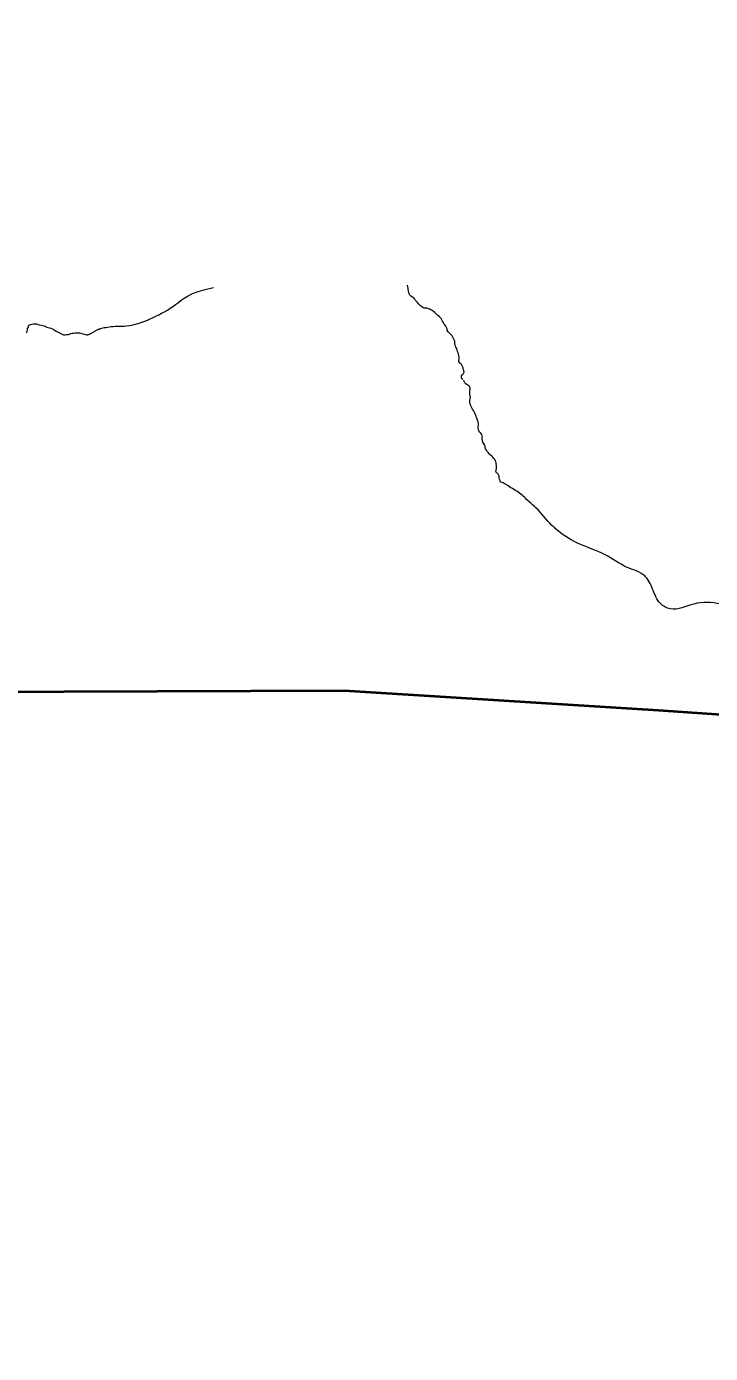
# Model space of a CAD drawing. Extents: x -1643653 to 4543381, y 1624270 to 13878484.
# Drawn here: x 603980 to 605194, y 8911165 to 8913518 of the extents above; entities that cross this region are included whole.
import ezdxf

# ---------------------------------------------------------------- set-up
doc = ezdxf.new("R2010")
doc.units = 0
doc.header["$LTSCALE"] = 200
doc.layers.add('1', color=7, linetype='Continuous', lineweight=13)
doc.layers.add('6', color=7, linetype='Continuous', lineweight=13)

msp = doc.modelspace()

# ---------------------------------------------------------------- linework, layer by layer
at = {"layer": '1', "lineweight": 25}
msp.add_spline([(814781, 9009175.5), (814787.2, 9009173.4), (814796.9, 9009173.4), (814799.4, 9009172.4), (814805.1, 9009174.5), (814805.6, 9009176.5), (814811.7, 9009179.5), (814811.7, 9009179.5), (814801.5, 9009181), (814790.7, 9009181.5), (814784.1, 9009183.1), (814777.4, 9009185.1), (814778.4, 9009175.5)], degree=3, dxfattribs=at)
at = {"layer": '6'}
for points in [[(604267, 8913040.4), (604275.1, 8913044.3), (604285.1, 8913048.1), (604297.3, 8913051.7), (604312.2, 8913055.1)], [(604754.3, 8912891.9), (604752.7, 8912893.2), (604751.8, 8912895.8), (604752.2, 8912898.4), (604753.6, 8912900.8), (604755.5, 8912902.6), (604756.6, 8912904.9), (604756, 8912907.7), (604755.2, 8912910.3), (604754.7, 8912912.8), (604753.6, 8912915.2), (604752.7, 8912917.6), (604751.2, 8912919.8), (604749.2, 8912921.2), (604747.5, 8912923.6), (604747.4, 8912926.2), (604748, 8912928.8), (604748.1, 8912931.7), (604747.3, 8912934.2), (604746.7, 8912936.8), (604745.9, 8912939.2), (604745, 8912941.6), (604744.2, 8912944.2), (604743.5, 8912946.9), (604742.2, 8912949.2), (604741.1, 8912951.7), (604740.4, 8912954.3), (604740.2, 8912957.1), (604740, 8912959.8), (604739.1, 8912962.2), (604737.9, 8912964.7), (604736.7, 8912966.9), (604735.4, 8912969.2), (604733.8, 8912971.3), (604732, 8912973.2), (604730, 8912974.8), (604728.2, 8912976.7), (604726.8, 8912979.4), (604726.7, 8912982), (604725.7, 8912984.3), (604724.2, 8912986.5), (604722.3, 8912988.8), (604720.8, 8912990.8), (604719.8, 8912993.1), (604718.4, 8912995.3), (604717.4, 8912997.7), (604716, 8912999.9), (604714.3, 8913001.9), (604712.3, 8913003.7), (604710.1, 8913005.2), (604708.1, 8913007), (604706.3, 8913008.9), (604704.6, 8913011), (604702.6, 8913012.8), (604700.6, 8913014.5), (604698, 8913015.2), (604695.9, 8913016.6), (604693.5, 8913017.5), (604691.1, 8913018.2), (604688.4, 8913018.2), (604685.9, 8913018.6), (604683.5, 8913019.7), (604681.2, 8913021.2), (604679.3, 8913022.8), (604677.4, 8913024.4), (604675.7, 8913026.4), (604673.8, 8913028.4), (604671.9, 8913030.2), (604670.2, 8913032.3), (604669.1, 8913034.7), (604667.5, 8913036.8), (604665.3, 8913038.2), (604662.3, 8913039.6), (604660.5, 8913041.4), (604659.3, 8913043.7), (604658.4, 8913046.3), (604657.8, 8913048.8), (604657.3, 8913051.3), (604657.2, 8913053.9), (604656.6, 8913056.5), (604656.2, 8913059.1)], [(604106.7, 8912980.5), (604108, 8912981), (604109.5, 8912981.5), (604111.2, 8912982.1), (604113.3, 8912982.7), (604115.6, 8912983.3), (604118.2, 8912983.9), (604121, 8912984.4), (604124, 8912984.9), (604127.2, 8912985.4), (604130.6, 8912985.8), (604134.1, 8912986.1), (604137.8, 8912986.3), (604141.6, 8912986.4), (604145.5, 8912986.5), (604149.5, 8912986.6), (604153.6, 8912986.8), (604157.9, 8912987.2), (604162.2, 8912987.7), (604166.6, 8912988.4), (604171.1, 8912989.3), (604175.7, 8912990.5), (604180.4, 8912991.9), (604185.2, 8912993.6), (604190, 8912995.4), (604194.8, 8912997.3), (604199.8, 8912999.5), (604204.8, 8913001.7), (604209.9, 8913004.1), (604215, 8913006.6), (604220.1, 8913009.3), (604225.2, 8913012.1), (604230.2, 8913015.1), (604235.2, 8913018.2), (604240.1, 8913021.5), (604244.9, 8913025), (604249.7, 8913028.7), (604254.7, 8913032.5), (604260.3, 8913036.4), (604267, 8913040.4)], [(603980.6, 8912974.7), (603981.4, 8912977), (603981.8, 8912977.5), (603982, 8912980), (603982.2, 8912982.5), (603983.6, 8912984.8), (603984, 8912987.3), (603984.9, 8912988.1), (603987.2, 8912989.2), (603989.8, 8912990), (603992.4, 8912990.6), (603994.9, 8912990.9), (603998, 8912990.4), (604001, 8912989.7), (604003.7, 8912988.9), (604006.3, 8912988.3), (604008.8, 8912987.8), (604011.4, 8912987.2), (604013.8, 8912986.1), (604016.4, 8912984.8), (604018.9, 8912984.3), (604021.3, 8912983.6), (604023.8, 8912982.7), (604026.3, 8912981.9), (604028.7, 8912980.6)], [(604028.7, 8912980.6), (604031.8, 8912978.4), (604034, 8912977.1), (604036.4, 8912976), (604039.1, 8912974.9), (604041.3, 8912973.5), (604043.5, 8912972.2), (604046.1, 8912971.2), (604048.8, 8912971.2), (604051.5, 8912971.5), (604054, 8912971.8), (604056.5, 8912972.2), (604058.8, 8912973.5), (604061.1, 8912974.4), (604063.8, 8912974.4), (604066.6, 8912974.7), (604069.4, 8912975), (604074.6, 8912974.9), (604086.9, 8912971), (604087.8, 8912971.1), (604088.5, 8912971.3), (604089.3, 8912971.5), (604090.1, 8912971.7), (604090.9, 8912972), (604091.8, 8912972.3), (604092.6, 8912972.7), (604093.6, 8912973.1), (604094.5, 8912973.6), (604095.6, 8912974.2), (604096.6, 8912974.7), (604097.7, 8912975.3), (604098.7, 8912976), (604099.8, 8912976.6), (604100.8, 8912977.2), (604101.8, 8912977.8), (604102.7, 8912978.3), (604103.6, 8912978.9), (604104.6, 8912979.4), (604105.6, 8912979.9), (604106.7, 8912980.5)], [(604821.3, 8912710), (604820.9, 8912712.7), (604819.7, 8912715.1), (604818.9, 8912717.5), (604818.7, 8912720.3), (604817.9, 8912722.9), (604816.4, 8912725.1), (604814, 8912726.2), (604813.1, 8912728.6), (604813.4, 8912731.4), (604814, 8912734.2), (604814.2, 8912736.7), (604814.1, 8912739.3), (604813.8, 8912742.1), (604813.3, 8912744.7), (604812.4, 8912747.4), (604811.2, 8912749.9), (604809.6, 8912752.1), (604807.8, 8912754.1), (604805.8, 8912755.7), (604803.6, 8912757.6), (604801.8, 8912759.5), (604799.5, 8912762.2), (604797.6, 8912764.2), (604796.1, 8912766.4), (604794.7, 8912768.7), (604794.2, 8912771.4), (604793.9, 8912773.9), (604792.7, 8912776.2), (604791.2, 8912778.8), (604790, 8912781.1), (604789.2, 8912783.7), (604788.8, 8912786.6), (604788.7, 8912789.2), (604788.5, 8912791.8), (604787.9, 8912794.6), (604786.6, 8912796.8), (604784.6, 8912798.7), (604782.7, 8912800.8), (604781.9, 8912803.3), (604781.7, 8912805.9), (604781.8, 8912808.6), (604782.1, 8912811.1), (604782.2, 8912813.7), (604781.8, 8912816.2), (604781, 8912818.8), (604780, 8912821.5), (604778.7, 8912824.5), (604777.8, 8912827), (604776.9, 8912829.4), (604775.7, 8912832), (604774.5, 8912834.7), (604773.2, 8912836.9), (604771.7, 8912839.4), (604770.1, 8912841.8), (604768.7, 8912845), (604767.7, 8912847.4), (604766.9, 8912849.8), (604766.8, 8912852.5), (604767, 8912855), (604767.3, 8912857.5), (604767.7, 8912860.1), (604767.6, 8912862.9), (604766.8, 8912865.4), (604766.6, 8912868.2), (604766.6, 8912869.4), (604767, 8912872), (604767.5, 8912874.6), (604767.1, 8912877.2), (604766.1, 8912879.6), (604764.4, 8912881.5), (604762.1, 8912882.7), (604759.9, 8912884.1), (604758, 8912886.1), (604756.8, 8912888.3), (604755.9, 8912890.7)]]:
    msp.add_lwpolyline(points, dxfattribs=at)
at = {"layer": '6', "lineweight": 40}
for points in [[(602359.4, 8912592.4), (603029.3, 8912257.4), (603138.7, 8912220.8), (603182.6, 8912223.2), (603204.8, 8912244.9), (603326.1, 8912317.9), (603397.7, 8912342), (603699.3, 8912323), (603880.6, 8912337.8), (604543.9, 8912340.6)], [(604543.9, 8912340.6), (605101.4, 8912305.4), (605375.6, 8912286.6), (605531.9, 8912274.2), (605624.5, 8912293.4)]]:
    msp.add_lwpolyline(points, dxfattribs=at)
at = {"layer": '6'}
msp.add_spline([(605688.2, 8912359.7), (605669.5, 8912357.4), (605652.4, 8912375.3), (605625.9, 8912394.8), (605599.4, 8912412), (605593.1, 8912432.2), (605583.8, 8912458.8), (605570.5, 8912487.6), (605557.3, 8912502.4), (605537.8, 8912504), (605520.6, 8912493.1), (605487.1, 8912470.4), (605455.9, 8912447.8), (605418.5, 8912429.9), (605375.6, 8912414.3), (605338.2, 8912412), (605306.2, 8912426), (605281.2, 8912447.1), (605260.2, 8912472), (605211.8, 8912493.8), (605164.3, 8912493.8), (605122.2, 8912485.3), (605105, 8912494.6), (605091, 8912520.3), (605077, 8912543.7), (605045, 8912559.3), (605006.8, 8912581.2), (604956.9, 8912602.2), (604919, 8912627.2), (604912.4, 8912633.3), (604884, 8912664.4), (604871.7, 8912675.4), (604855, 8912690.5), (604834.6, 8912703.3), (604830, 8912706.5), (604821.3, 8912710)], degree=3, dxfattribs=at)

doc.saveas('drawing.dxf')
